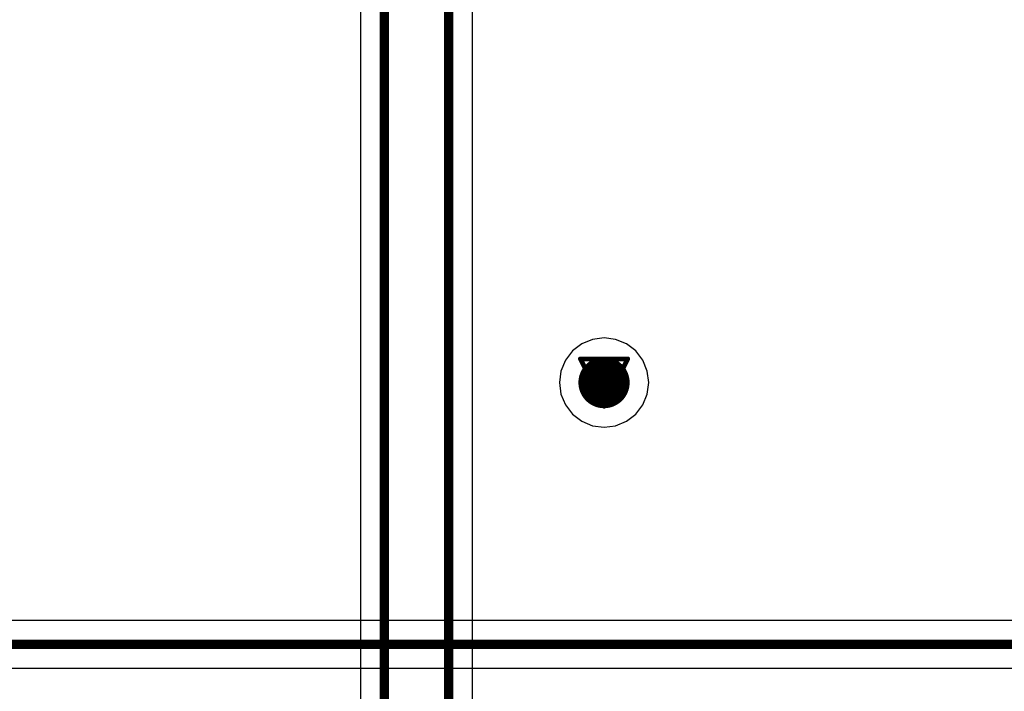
# Model space of a CAD drawing. Header units: millimetres. Extents: x 138 to 555, y 26 to 334.
# Tile 511 of 656: x 329 to 340, y 182 to 189. Entities that reach past the tile are written whole.
import ezdxf

# ---------------------------------------------------------------- set-up
doc = ezdxf.new("R2010")
doc.units = ezdxf.units.MM
for name, color, linetype in [('BottomLayer', 5, 'Continuous'), ('DrillDrawing', 1, 'Continuous'), ('MidLayer1', 16, 'Continuous'), ('MidLayer2', 76, 'Continuous'), ('MidLayer3', 90, 'Continuous'), ('MidLayer4', 156, 'Continuous'), ('MultiLayer', 9, 'Continuous'), ('TopLayer', 1, 'Continuous'), ('ViaHoleLayer', 16, 'Continuous')]:
    doc.layers.add(name, color=color, linetype=linetype)

msp = doc.modelspace()

# ---------------------------------------------------------------- linework, layer by layer
at = {"layer": 'BottomLayer'}
for p, q in [((332.975, 202.312), (332.975, 175.917)), ((334.175, 179.722), (334.175, 202.316))]:
    msp.add_line(p, q, dxfattribs=at)
at = {"layer": 'BottomLayer', "const_width": 0.1}
for points in [[(333.23, 175.517), (333.23, 202.417)], [(333.92, 174.551), (333.92, 202.316)]]:
    msp.add_lwpolyline(points, dxfattribs=at)
at = {"layer": 'BottomLayer', "const_width": 0.275}
msp.add_lwpolyline([(335.45, 185.017, 1), (335.725, 185.017, 1)], format="xyb", close=True, dxfattribs=at)
at = {"layer": 'DrillDrawing', "const_width": 0.0508}
for points in [[(335.334, 185.271), (335.842, 185.271)], [(335.334, 185.271), (335.588, 184.763)], [(335.588, 184.763), (335.842, 185.271)], [(335.436, 185.169), (335.74, 185.169)], [(335.436, 185.169), (335.588, 184.865)], [(335.588, 184.865), (335.74, 185.169)]]:
    msp.add_lwpolyline(points, dxfattribs=at)
at = {"layer": 'DrillDrawing', "const_width": 0.0254}
for points in [[(335.321, 185.271, 1), (335.347, 185.271, 1)], [(335.321, 185.271, 1), (335.347, 185.271, 1)], [(335.829, 185.271, 1), (335.855, 185.271, 1)], [(335.829, 185.271, 1), (335.855, 185.271, 1)], [(335.423, 185.169, 1), (335.448, 185.169, 1)], [(335.423, 185.169, 1), (335.448, 185.169, 1)], [(335.728, 185.169, 1), (335.753, 185.169, 1)], [(335.728, 185.169, 1), (335.753, 185.169, 1)], [(335.575, 184.865, 1), (335.601, 184.865, 1)], [(335.575, 184.865, 1), (335.601, 184.865, 1)], [(335.575, 184.763, 1), (335.601, 184.763, 1)], [(335.575, 184.763, 1), (335.601, 184.763, 1)]]:
    msp.add_lwpolyline(points, format="xyb", close=True, dxfattribs=at)
at = {"layer": 'MidLayer1'}
for p, q in [((335.464, 185.48), (335.348, 185.432)), ((335.588, 185.496), (335.464, 185.48)), ((335.712, 185.48), (335.588, 185.496)), ((335.827, 185.432), (335.712, 185.48)), ((335.348, 185.432), (335.249, 185.356)), ((335.927, 185.356), (335.827, 185.432)), ((335.249, 185.356), (335.173, 185.256)), ((336.003, 185.256), (335.927, 185.356)), ((335.173, 185.256), (335.125, 185.141)), ((336.051, 185.141), (336.003, 185.256)), ((335.125, 185.141), (335.109, 185.017)), ((336.067, 185.017), (336.051, 185.141)), ((335.109, 185.017), (335.125, 184.893)), ((336.051, 184.893), (336.067, 185.017)), ((335.125, 184.893), (335.173, 184.777)), ((336.003, 184.777), (336.051, 184.893)), ((335.173, 184.777), (335.249, 184.678)), ((335.927, 184.678), (336.003, 184.777)), ((335.249, 184.678), (335.348, 184.602)), ((335.827, 184.602), (335.927, 184.678)), ((335.348, 184.602), (335.464, 184.554)), ((335.464, 184.554), (335.588, 184.538)), ((335.588, 184.538), (335.712, 184.554)), ((335.712, 184.554), (335.827, 184.602))]:
    msp.add_line(p, q, dxfattribs=at)
at = {"layer": 'MidLayer1', "const_width": 0.275}
msp.add_lwpolyline([(335.45, 185.017, 1), (335.725, 185.017, 1)], format="xyb", close=True, dxfattribs=at)
at = {"layer": 'MidLayer2', "const_width": 0.275}
msp.add_lwpolyline([(335.45, 185.017, 1), (335.725, 185.017, 1)], format="xyb", close=True, dxfattribs=at)
at = {"layer": 'MidLayer3', "const_width": 0.275}
msp.add_lwpolyline([(335.45, 185.017, 1), (335.725, 185.017, 1)], format="xyb", close=True, dxfattribs=at)
at = {"layer": 'MidLayer4'}
for p, q in [((335.464, 185.48), (335.348, 185.432)), ((335.588, 185.496), (335.464, 185.48)), ((335.712, 185.48), (335.588, 185.496)), ((335.827, 185.432), (335.712, 185.48)), ((335.348, 185.432), (335.249, 185.356)), ((335.927, 185.356), (335.827, 185.432)), ((335.249, 185.356), (335.173, 185.256)), ((336.003, 185.256), (335.927, 185.356)), ((335.173, 185.256), (335.125, 185.141)), ((336.051, 185.141), (336.003, 185.256)), ((335.125, 185.141), (335.109, 185.017)), ((336.067, 185.017), (336.051, 185.141)), ((335.109, 185.017), (335.125, 184.893)), ((336.051, 184.893), (336.067, 185.017)), ((335.125, 184.893), (335.173, 184.777)), ((336.003, 184.777), (336.051, 184.893)), ((335.173, 184.777), (335.249, 184.678)), ((335.927, 184.678), (336.003, 184.777)), ((335.249, 184.678), (335.348, 184.602)), ((335.827, 184.602), (335.927, 184.678)), ((335.348, 184.602), (335.464, 184.554)), ((335.464, 184.554), (335.588, 184.538)), ((335.588, 184.538), (335.712, 184.554)), ((335.712, 184.554), (335.827, 184.602))]:
    msp.add_line(p, q, dxfattribs=at)
at = {"layer": 'MidLayer4', "const_width": 0.275}
msp.add_lwpolyline([(335.45, 185.017, 1), (335.725, 185.017, 1)], format="xyb", close=True, dxfattribs=at)
at = {"layer": 'MultiLayer', "const_width": 0.275}
msp.add_lwpolyline([(335.45, 185.017, 1), (335.725, 185.017, 1)], format="xyb", close=True, dxfattribs=at)
at = {"layer": 'TopLayer'}
for p, q in [((342.577, 182.465), (318.896, 182.465)), ((318.896, 181.955), (342.471, 181.955))]:
    msp.add_line(p, q, dxfattribs=at)
at = {"layer": 'TopLayer', "const_width": 0.275}
msp.add_lwpolyline([(335.45, 185.017, 1), (335.725, 185.017, 1)], format="xyb", close=True, dxfattribs=at)
at = {"layer": 'TopLayer', "const_width": 0.1}
msp.add_lwpolyline([(318.462, 182.21), (342.577, 182.21)], dxfattribs=at)
at = {"layer": 'ViaHoleLayer', "const_width": 0.15}
msp.add_lwpolyline([(335.513, 185.017, 1), (335.663, 185.017, 1)], format="xyb", close=True, dxfattribs=at)

doc.saveas('drawing.dxf')
